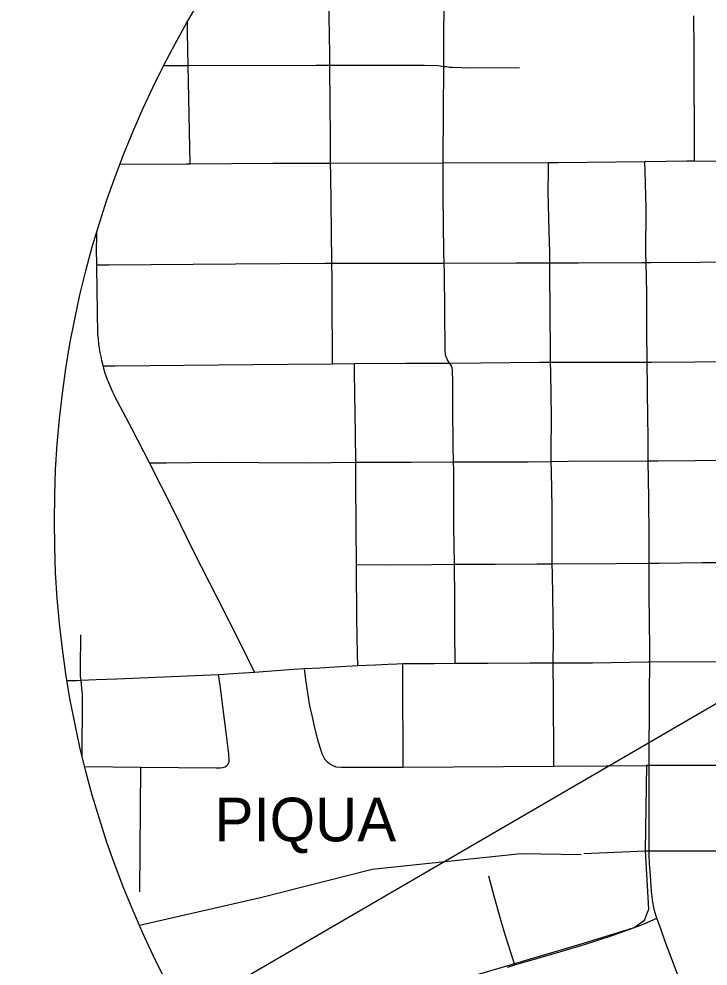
# Model space of a CAD drawing. Extents: x -87 to 2145, y -2128 to 440.
# Drawn here: x 438.6 to 517.5, y -979.3 to -870.9 of the extents above; entities that cross this region are included whole.
import ezdxf

# ---------------------------------------------------------------- set-up
doc = ezdxf.new("R2010")
doc.units = 0
for name, color, linetype in [('Default', 7, 'Continuous'), ('GM_X_City_Street', 7, 'Continuous'), ('GM_X_Corporation_Text', 7, 'Continuous'), ('GM_X_County_Road', 7, 'Continuous'), ('GM_X_Rail_Line', 7, 'Continuous'), ('GM_X_US_Route', 7, 'Continuous'), ('SC_Scratch1', 7, 'Continuous')]:
    doc.layers.add(name, color=color, linetype=linetype)

msp = doc.modelspace()

# ---------------------------------------------------------------- linework, layer by layer
at = {"layer": 'Default'}
msp.add_circle((557.31, -928.35), 114.66, dxfattribs=at)
at = {"layer": 'GM_X_City_Street'}
msp.add_line((452.43, -970.77), (452.57, -956.51), dxfattribs=at)
for points in [[(474.53, -910.34), (474.52, -909.22), (474.46, -903.47), (474.46, -900.62), (474.44, -898.82), (474.41, -895.12), (474.31, -888.72), (474.3, -887.35), (474.28, -884.31), (474.24, -880.67), (474.2, -876.14), (474.19, -874.92), (474.11, -868.26), (474.12, -866.1), (474.12, -864.91), (474.05, -861.17), (474.01, -856.29), (474.01, -855.06), (474.01, -853.29), (473.91, -849.66)], [(488.58, -944.62), (488.56, -943.62), (488.53, -941.92), (488.53, -937.29), (488.48, -933.29), (488.42, -928.93), (488.39, -922.56), (488.37, -921.57), (488.34, -919.81), (488.3, -915.19), (488.31, -912.14), (488.27, -911.36), (488.25, -911.03), (488.2, -910.81), (488.09, -910.54), (487.92, -910.25), (487.69, -909.87), (487.55, -909.61), (487.5, -909.48), (487.46, -909.33), (487.43, -908.74), (487.34, -899.9), (487.31, -898.8), (487.27, -897.65), (487.18, -890.98), (487.19, -887.32), (487.21, -881.09), (487.26, -876.76), (487.27, -876.28), (487.31, -865.75)], [(515.97, -887.11), (515.93, -874.3), (515.89, -870.49)], [(458.2, -887.43), (457.98, -876.17), (457.92, -872.41), (457.92, -871.17)], [(455.21, -876.17), (457.98, -876.17), (472.6, -876.14), (474.2, -876.14), (485.03, -876.14), (486.6, -876.2), (487.27, -876.28), (487.55, -876.31), (487.94, -876.36), (488.23, -876.39), (490.38, -876.44), (495.92, -876.43)], [(499.87, -956.39), (499.87, -955.49), (499.84, -948.26), (499.79, -944.57), (499.81, -941.97), (499.78, -939.41), (499.7, -934.39), (499.69, -933.22), (499.68, -932.1), (499.68, -930.36), (499.66, -926.83), (499.58, -922.68), (499.57, -921.52), (499.54, -920.42), (499.59, -916.42), (499.51, -911.33), (499.5, -910.16), (499.49, -909.01), (499.39, -899.87), (499.39, -898.77), (499.39, -897.56), (499.33, -895.19), (499.23, -890.56), (499.24, -888.18), (499.24, -887.28)], [(510.86, -944.46), (510.85, -942.96), (510.8, -936.67), (510.79, -933.16), (510.77, -930.18), (510.74, -925.76), (510.68, -921.44), (510.65, -918.29), (510.64, -916.92), (510.58, -913), (510.55, -910.15), (510.51, -906.51), (510.5, -902.29), (510.42, -898.73), (510.4, -897.78), (510.44, -892.48), (510.31, -888.27), (510.28, -887.16)], [(447.52, -899), (448.88, -898.99), (463.39, -898.9), (473.66, -898.82), (474.44, -898.82), (485.35, -898.8), (487.31, -898.8), (495.53, -898.78), (499.39, -898.77), (502.67, -898.76), (509.93, -898.74), (510.42, -898.73), (510.99, -898.73), (522.28, -898.66), (528.55, -898.57), (542.79, -898.48), (554.82, -898.42), (555.69, -898.42), (556.86, -898.41), (566.4, -898.36), (567.75, -898.36)], [(448.25, -910.57), (449.57, -910.56), (469.34, -910.39), (474.53, -910.34), (477.02, -910.32), (482.9, -910.27), (487.92, -910.25), (488.1, -910.25), (498.22, -910.16), (499.5, -910.16), (507.78, -910.15), (510.55, -910.15), (511.1, -910.15), (520.94, -910.07)], [(477.4, -944.89), (477.37, -943.56), (477.29, -939.45), (477.27, -933.66), (477.26, -933.33), (477.24, -929.04), (477.18, -923.81), (477.17, -921.59), (477.14, -918.31), (477.1, -916.06), (477.03, -911.33), (477.02, -910.32)], [(453.55, -921.69), (455.51, -921.67), (461.17, -921.61), (466.06, -921.64), (471.55, -921.67), (477.17, -921.59), (483.52, -921.61), (488.37, -921.57), (490, -921.55), (496.92, -921.54), (499.57, -921.52), (501.49, -921.49), (510.68, -921.44), (511.76, -921.44), (516.04, -921.4), (521.03, -921.34)], [(477.26, -933.33), (480.47, -933.36), (485.87, -933.31), (488.48, -933.29), (493.15, -933.26), (497.97, -933.23), (499.69, -933.22), (507.01, -933.18), (510.79, -933.16), (511.94, -933.15), (516.84, -933.08), (521.2, -933.07), (528.93, -933), (529.93, -933), (531.1, -932.99), (539.96, -932.86), (543.17, -932.88)], [(445.83, -955.2), (445.89, -948.83), (445.86, -948.16), (445.81, -947.51), (445.71, -946.56), (445.66, -946.13), (445.63, -945.18), (445.67, -941.36)], [(474.9, -956.48), (474.76, -956.44), (474.5, -956.33), (474.18, -956.13), (473.92, -955.94), (473.7, -955.7), (473.54, -955.44), (473.34, -954.98), (472.92, -953.65), (472.53, -952.17), (472.17, -950.6), (471.93, -949.5), (471.71, -948.28), (471.56, -947.25), (471.47, -946.52), (471.32, -945.23)], [(482.6, -956.51), (482.58, -945.88), (482.57, -944.66)], [(462.43, -956.3), (462.52, -956.2), (462.62, -956.03), (462.67, -955.84), (462.69, -955.66), (462.62, -955), (461.63, -947.14), (461.47, -945.89)], [(446.14, -956.44), (452.57, -956.51), (461.2, -956.61), (461.63, -956.6), (461.95, -956.57), (462.23, -956.48), (462.43, -956.3)], [(474.9, -956.48), (475.55, -956.52), (481.55, -956.51), (482.6, -956.51), (499.87, -956.39), (505.86, -956.35), (510.8, -956.34)], [(495.4, -979.16), (495.21, -978.56), (494.71, -977.02), (494.33, -975.82), (493.84, -974.14), (493.04, -971.28), (492.43, -969.01)]]:
    msp.add_lwpolyline(points, dxfattribs=at)
at = {"layer": 'GM_X_County_Road'}
for p, q in [((474.3, -887.35), (487.19, -887.32)), ((487.19, -887.32), (499.24, -887.28)), ((461.47, -945.89), (463.7, -945.75)), ((463.7, -945.75), (465.57, -945.64))]:
    msp.add_line(p, q, dxfattribs=at)
for points in [[(450.18, -887.47), (457.78, -887.43), (458.2, -887.43)], [(458.2, -887.43), (467.69, -887.37), (474.3, -887.35)], [(499.24, -887.28), (500.32, -887.28), (510.28, -887.16)], [(510.28, -887.16), (515.08, -887.11), (515.97, -887.11)], [(515.97, -887.11), (523.32, -887.12), (534.26, -887.08), (542.73, -887.14)], [(447.52, -899), (447.49, -897.21), (447.5, -895.83), (447.5, -895.35)], [(448.25, -910.57), (448.2, -910.39), (448.1, -909.96), (448, -909.49), (447.9, -909.05), (447.82, -908.59), (447.74, -908.09), (447.69, -907.49), (447.65, -906.93), (447.58, -904.38), (447.55, -901.85), (447.52, -899.27), (447.52, -899)], [(453.55, -921.69), (451.57, -917.81), (449.87, -914.65), (449.7, -914.3), (449.54, -913.97), (449.35, -913.59), (449.18, -913.24), (448.99, -912.79), (448.84, -912.41), (448.73, -912.16), (448.59, -911.76), (448.45, -911.33), (448.32, -910.84), (448.25, -910.57)], [(465.57, -945.64), (463.96, -942.35), (461.43, -937.31), (458.59, -931.78), (456.33, -927.18), (453.55, -921.69)], [(510.86, -944.46), (518.72, -944.43), (521.27, -944.43)], [(465.57, -945.64), (470.05, -945.29), (471.32, -945.23)], [(471.32, -945.23), (473.09, -945.14), (474.76, -945.02), (477.4, -944.89)], [(477.4, -944.89), (479.44, -944.79), (480.16, -944.76), (480.87, -944.73), (481.87, -944.69), (482.57, -944.66)], [(482.57, -944.66), (483.48, -944.65), (484.59, -944.64), (486.15, -944.63), (488.58, -944.62)], [(488.58, -944.62), (492.25, -944.62), (497.14, -944.58), (499.79, -944.57)], [(499.79, -944.57), (501.23, -944.57), (504.28, -944.57), (510.65, -944.46), (510.86, -944.46)], [(510.8, -956.34), (510.82, -948.13), (510.86, -944.46)], [(444.11, -946.61), (445.19, -946.58), (445.71, -946.56)], [(445.71, -946.56), (447.45, -946.49), (449.8, -946.42), (461.47, -945.89)], [(510.79, -966.53), (510.78, -966.36), (510.78, -964.04), (510.8, -956.34)], [(511.67, -973.81), (511.44, -973.09), (511.33, -972.59), (511.2, -971.98), (511.05, -970.74), (510.92, -968.92), (510.82, -967.59), (510.79, -966.53)], [(514.4, -981.6), (514.36, -981.33), (514.3, -981.06), (514.2, -980.74), (514.08, -980.32), (513.7, -979.28), (512.63, -976.47), (512.15, -975.13), (511.67, -973.81)]]:
    msp.add_lwpolyline(points, dxfattribs=at)
at = {"layer": 'GM_X_Rail_Line'}
for p, q in [((503.29, -966.39), (510.36, -966.08)), ((510.36, -966.08), (590.7, -966.1))]:
    msp.add_line(p, q, dxfattribs=at)
for points in [[(510.36, -966.08), (510.5, -956.23), (590.66, -956.29)], [(460.22, -989.36), (502.88, -976.79), (507.33, -975.41), (509.08, -974.86), (510.23, -974.03), (510.74, -972.79), (510.36, -966.08)], [(452.4, -974.62), (466.28, -971.43), (479.05, -968.18), (496.09, -966.41), (503, -966.51)]]:
    msp.add_lwpolyline(points, dxfattribs=at)
at = {"layer": 'GM_X_US_Route'}
for points in [[(510.79, -966.53), (510.78, -966.36), (510.78, -964.04), (510.8, -956.34)], [(510.8, -956.34), (529.56, -956.24), (533.11, -956.22), (539.46, -956.18), (549.23, -956.12), (549.38, -956.12), (557.74, -956.06), (565.37, -956.02), (568.2, -956.01), (569.92, -956)], [(511.67, -973.81), (511.44, -973.09), (511.33, -972.59), (511.2, -971.98), (511.05, -970.74), (510.92, -968.92), (510.82, -967.59), (510.79, -966.53)], [(494.57, -979.41), (495.4, -979.16), (495.52, -979.12), (500.54, -977.67), (503.49, -976.78), (506.55, -975.79), (509.42, -974.76), (510.21, -974.44), (511.67, -973.81)]]:
    msp.add_lwpolyline(points, dxfattribs=at)
at = {"layer": 'SC_Scratch1'}
msp.add_line((902.07, -726.16), (-86.99, -1301.38), dxfattribs=at)

# ---------------------------------------------------------------- texts
at = {"layer": 'GM_X_Corporation_Text'}
msp.add_text('PIQUA', height=5, rotation=0, dxfattribs=at).set_placement((461, -965.01))

doc.saveas('drawing.dxf')
